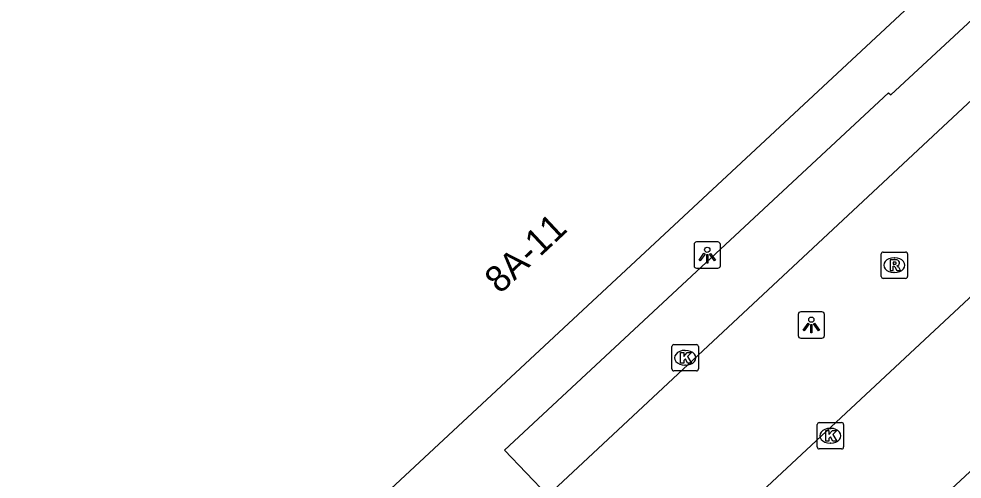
# Model space of a CAD drawing. Extents: x 159822 to 160765, y 380693 to 381634.
# Drawn here: x 160123.15 to 160158.96, y 381500.18 to 381517.67 of the extents above; entities that cross this region are included whole.
import ezdxf

# ---------------------------------------------------------------- set-up
doc = ezdxf.new("R2010")
doc.units = 0
for name, color, linetype in [('IMGEO_Kolk', 7, 'Continuous'), ('IMGEO_Lichtpunt', 7, 'Continuous'), ('IMGEO_Pand', 7, 'Continuous'), ('IMGEO_Pand_nummerreeks', 7, 'Continuous'), ('IMGEO_Parkeervlak_open', 7, 'Continuous'), ('IMGEO_Rijbaan_lokaal_open', 7, 'Continuous'), ('IMGEO_Rioolput', 7, 'Continuous'), ('IMGEO_Voetpad_open', 7, 'Continuous')]:
    doc.layers.add(name, color=color, linetype=linetype)

msp = doc.modelspace()

# ---------------------------------------------------------------- linework, layer by layer
at = {"layer": 'IMGEO_Kolk'}
for p, q in [((160147.944, 381504.364), (160147.944, 381505.216)), ((160148.019, 381505.29), (160148.871, 381505.29)), ((160148.432, 381505.07), (160148.457, 381505.07)), ((160148.945, 381505.216), (160148.945, 381504.364)), ((160148.871, 381504.29), (160148.019, 381504.29)), ((160148.455, 381504.51), (160148.43, 381504.51)), ((160153.459, 381501.401), (160153.459, 381502.253)), ((160153.534, 381502.327), (160154.386, 381502.327)), ((160153.947, 381502.107), (160153.972, 381502.107)), ((160154.46, 381502.253), (160154.46, 381501.401)), ((160153.97, 381501.547), (160153.945, 381501.547)), ((160154.386, 381501.327), (160153.534, 381501.327))]:
    msp.add_line(p, q, dxfattribs=at)
for points in [[(160147.944, 381504.364), (160147.944, 381505.216)], [(160148.019, 381505.29), (160148.871, 381505.29)], [(160148.265, 381504.99), (160148.388, 381504.99), (160148.388, 381504.839), (160148.518, 381504.99), (160148.682, 381504.99), (160148.536, 381504.839), (160148.689, 381504.59), (160148.537, 381504.59), (160148.452, 381504.754), (160148.388, 381504.687), (160148.388, 381504.59), (160148.265, 381504.59), (160148.265, 381504.99)], [(160148.945, 381505.216), (160148.945, 381504.364)], [(160148.871, 381504.29), (160148.019, 381504.29)], [(160153.459, 381501.401), (160153.459, 381502.253)], [(160153.534, 381502.327), (160154.386, 381502.327)], [(160154.46, 381502.253), (160154.46, 381501.401)], [(160153.78, 381502.027), (160153.903, 381502.027), (160153.903, 381501.876), (160154.033, 381502.027), (160154.197, 381502.027), (160154.051, 381501.876), (160154.204, 381501.627), (160154.052, 381501.627), (160153.967, 381501.791), (160153.903, 381501.724), (160153.903, 381501.627), (160153.78, 381501.627), (160153.78, 381502.027)], [(160154.386, 381501.327), (160153.534, 381501.327)]]:
    msp.add_lwpolyline(points, dxfattribs=at)
for centre, start, end in [((160148.021, 381505.214), 91.552, 178.448), ((160148.021, 381505.214), 91.552, 178.448), ((160148.869, 381505.214), 1.552, 88.448), ((160148.869, 381505.214), 1.552, 88.448), ((160148.021, 381504.366), 181.552, 268.448), ((160148.021, 381504.366), 181.552, 268.448), ((160148.869, 381504.366), 271.552, 358.448), ((160148.869, 381504.366), 271.552, 358.448), ((160153.536, 381502.251), 91.552, 178.448), ((160153.536, 381502.251), 91.552, 178.448), ((160154.384, 381502.251), 1.552, 88.448), ((160154.384, 381502.251), 1.552, 88.448), ((160153.536, 381501.403), 181.552, 268.448), ((160153.536, 381501.403), 181.552, 268.448), ((160154.384, 381501.403), 271.552, 358.448), ((160154.384, 381501.403), 271.552, 358.448)]:
    msp.add_arc(centre, 0.0765, start, end, dxfattribs=at)
for centre, major_axis, ratio, start_param, end_param in [((160148.431, 381504.79), (-0.387, 0.002), 0.722429, 4.712389, 7.853982), ((160148.456, 381504.79), (-0.39, 0.002), 0.717154, 1.570796, 4.712389), ((160153.946, 381501.827), (-0.387, 0.002), 0.722429, 4.712389, 7.853982), ((160153.971, 381501.827), (-0.39, 0.002), 0.717154, 1.570796, 4.712389)]:
    msp.add_ellipse(centre, major_axis=major_axis, ratio=ratio, start_param=start_param, end_param=end_param, dxfattribs=at)
at = {"layer": 'IMGEO_Lichtpunt'}
for p, q in [((160148.785, 381509.095), (160148.785, 381508.288)), ((160148.785, 381509.095), (160148.785, 381508.288)), ((160149.687, 381509.19), (160148.879, 381509.19)), ((160149.687, 381509.19), (160148.879, 381509.19)), ((160149.781, 381508.288), (160149.781, 381509.095)), ((160149.781, 381508.288), (160149.781, 381509.095)), ((160148.879, 381508.194), (160149.687, 381508.194)), ((160148.879, 381508.194), (160149.687, 381508.194)), ((160152.736, 381506.44), (160152.736, 381505.633)), ((160152.736, 381506.44), (160152.736, 381505.633)), ((160153.638, 381506.535), (160152.83, 381506.535)), ((160153.638, 381506.535), (160152.83, 381506.535)), ((160153.732, 381505.633), (160153.732, 381506.44)), ((160153.732, 381505.633), (160153.732, 381506.44)), ((160152.83, 381505.539), (160153.638, 381505.539)), ((160152.83, 381505.539), (160153.638, 381505.539))]:
    msp.add_line(p, q, dxfattribs=at)
for points in [[(160149.159, 381508.759), (160149.198, 381508.731), (160149.01, 381508.469), (160148.972, 381508.496), (160149.159, 381508.759)], [(160149.261, 381508.711), (160149.308, 381508.711), (160149.308, 381508.389), (160149.261, 381508.389), (160149.261, 381508.711)], [(160149.371, 381508.731), (160149.409, 381508.758), (160149.596, 381508.496), (160149.557, 381508.468), (160149.371, 381508.731)], [(160153.11, 381506.104), (160153.149, 381506.076), (160152.961, 381505.814), (160152.923, 381505.841), (160153.11, 381506.104)], [(160153.212, 381506.056), (160153.259, 381506.056), (160153.259, 381505.734), (160153.212, 381505.734), (160153.212, 381506.056)], [(160153.322, 381506.076), (160153.36, 381506.103), (160153.547, 381505.841), (160153.508, 381505.813), (160153.322, 381506.076)]]:
    msp.add_lwpolyline(points, dxfattribs=at)
for centre in [(160149.284, 381508.893), (160153.235, 381506.238)]:
    msp.add_circle(centre, 0.0994, dxfattribs=at)
for centre, start, end in [((160148.879, 381509.095), 90, 180), ((160148.879, 381509.095), 90, 180), ((160149.687, 381509.095), 0, 90), ((160149.687, 381509.095), 0, 90), ((160148.879, 381508.288), 180, 270), ((160148.879, 381508.288), 180, 270), ((160149.687, 381508.288), 270, 0), ((160149.687, 381508.288), 270, 360), ((160152.83, 381506.44), 90, 180), ((160152.83, 381506.44), 90, 180), ((160153.638, 381506.44), 0, 90), ((160153.638, 381506.44), 0, 90), ((160152.83, 381505.633), 180, 270), ((160152.83, 381505.633), 180, 270), ((160153.638, 381505.633), 270, 0), ((160153.638, 381505.633), 270, 360)]:
    msp.add_arc(centre, 0.0946, start, end, dxfattribs=at)
at = {"layer": 'IMGEO_Pand'}
msp.add_lwpolyline([(160101.421, 381541.836), (160111.628, 381528.176), (160118.329, 381519.207), (160119.346, 381519.968), (160113.199, 381528.195), (160144.79, 381557.649), (160145.323, 381557.087), (160145.234, 381557.004), (160146.654, 381555.482), (160161.919, 381539.126), (160167.378, 381533.282), (160167.175, 381527.829), (160164.33, 381525.142), (160164.391, 381525.076), (160158.414, 381519.521), (160136.541, 381499.13), (160136.384, 381499.272), (160135.978, 381498.89), (160136.009, 381498.857), (160125.767, 381489.274), (160125.819, 381489.209), (160124.176, 381487.689), (160119.898, 381483.7)], dxfattribs=at)
at = {"layer": 'IMGEO_Parkeervlak_open'}
msp.add_lwpolyline([(160153.811, 381495.399), (160179.28, 381519.057)], dxfattribs=at)
at = {"layer": 'IMGEO_Rijbaan_lokaal_open'}
for points in [[(160149.88, 381498.323), (160175.473, 381522.224), (160176.001, 381522.709)], [(160167.006, 381521.77), (160157.677, 381513.05), (160143.228, 381499.558)]]:
    msp.add_lwpolyline(points, dxfattribs=at)
at = {"layer": 'IMGEO_Rioolput'}
for p, q in [((160155.887, 381507.882), (160155.887, 381508.734)), ((160155.962, 381508.808), (160156.814, 381508.808)), ((160156.375, 381508.588), (160156.4, 381508.588)), ((160156.888, 381508.734), (160156.888, 381507.882)), ((160156.398, 381508.028), (160156.373, 381508.028)), ((160156.814, 381507.808), (160155.962, 381507.808))]:
    msp.add_line(p, q, dxfattribs=at)
for points in [[(160155.887, 381507.882), (160155.887, 381508.734)], [(160155.962, 381508.808), (160156.814, 381508.808)], [(160156.888, 381508.734), (160156.888, 381507.882)], [(160156.476, 381508.506), (160156.224, 381508.508), (160156.224, 381508.108)], [(160156.224, 381508.108), (160156.348, 381508.108), (160156.348, 381508.27), (160156.359, 381508.27)], [(160156.402, 381508.427), (160156.348, 381508.427), (160156.348, 381508.346)], [(160156.348, 381508.346), (160156.4, 381508.346)], [(160156.406, 381508.241), (160156.477, 381508.108), (160156.617, 381508.108), (160156.552, 381508.234)], [(160156.814, 381507.808), (160155.962, 381507.808)]]:
    msp.add_lwpolyline(points, dxfattribs=at)
for centre, radius, start, end in [((160155.964, 381508.732), 0.0765, 91.552, 178.448), ((160155.964, 381508.732), 0.0765, 91.552, 178.448), ((160156.812, 381508.732), 0.0765, 1.552, 88.448), ((160156.812, 381508.732), 0.0765, 1.552, 88.448), ((160156.358, 381508.217), 0.0533, 26.0293, 88.6989), ((160156.384, 381508.535), 0.19, 274.7715, 282.9687), ((160156.408, 381508.331), 0.0964, 77.0061, 93.1865), ((160156.422, 381508.388), 0.0378, 276.6634, 79.6772), ((160156.475, 381508.396), 0.109, 350.3612, 89.416), ((160156.473, 381508.396), 0.112, 277.5842, 350.9817), ((160156.457, 381508.181), 0.108, 29.5134, 73.7905), ((160155.964, 381507.884), 0.0765, 181.552, 268.448), ((160155.964, 381507.884), 0.0765, 181.552, 268.448), ((160156.812, 381507.884), 0.0765, 271.552, 358.448), ((160156.812, 381507.884), 0.0765, 271.552, 358.448)]:
    msp.add_arc(centre, radius, start, end, dxfattribs=at)
for centre, major_axis, ratio, start_param, end_param in [((160156.374, 381508.308), (-0.387, 0.002), 0.722429, 4.712389, 7.853982), ((160156.399, 381508.308), (-0.39, 0.002), 0.717154, 1.570796, 4.712389)]:
    msp.add_ellipse(centre, major_axis=major_axis, ratio=ratio, start_param=start_param, end_param=end_param, dxfattribs=at)
at = {"layer": 'IMGEO_Voetpad_open'}
msp.add_lwpolyline([(160143.228, 381499.558), (160141.59, 381501.281), (160156.169, 381514.856), (160156.251, 381514.784), (160163.641, 381521.648), (160166.333, 381521.56)], dxfattribs=at)

# ---------------------------------------------------------------- texts
at = {"layer": 'IMGEO_Pand_nummerreeks'}
msp.add_text('8A-11', height=1, rotation=43.0578, dxfattribs=at).set_placement((160141.412, 381507.188))

doc.saveas('drawing.dxf')
